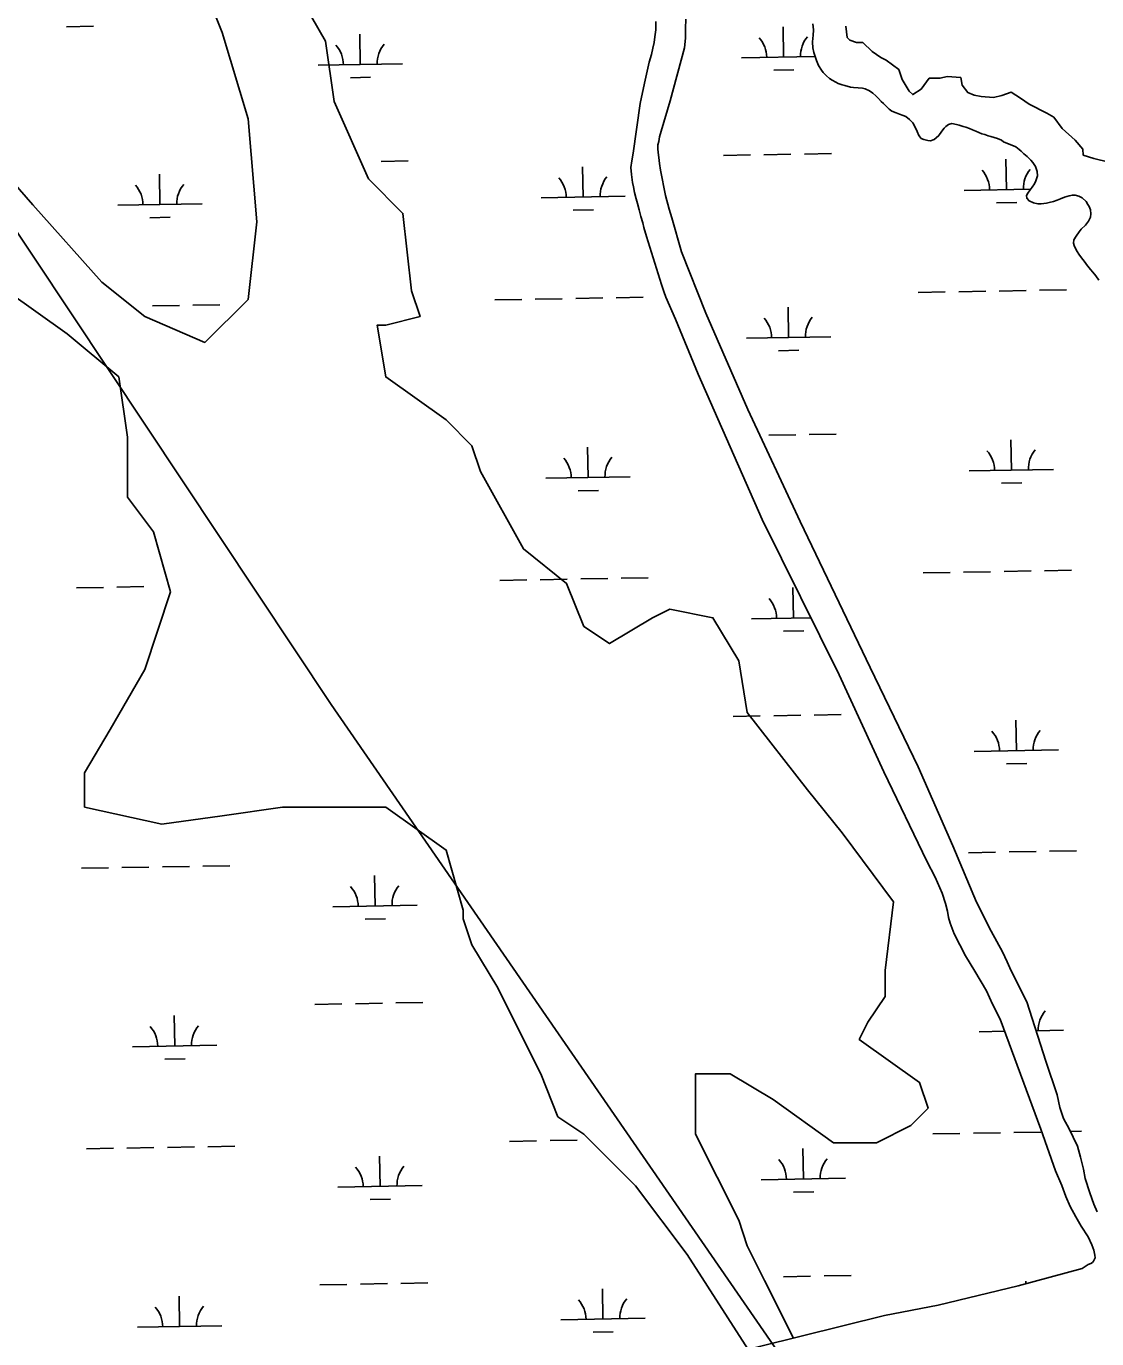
# Model space of a CAD drawing. Extents: x 3903937 to 3942190, y 260677 to 286651.
# Drawn here: x 3935910 to 3937179, y 267207 to 268763 of the extents above; entities that cross this region are included whole.
import ezdxf

# ---------------------------------------------------------------- set-up
doc = ezdxf.new("R2010")
doc.units = 0
for name, color, linetype in [('V-RIVR-EDGE', 7, 'Continuous'), ('V-TOPO-SHOR', 7, 'Continuous'), ('V-UTIL-LINE', 7, 'Continuous'), ('V-WETL-SWMP', 7, 'Continuous')]:
    doc.layers.add(name, color=color, linetype=linetype)

msp = doc.modelspace()

# ---------------------------------------------------------------- linework, layer by layer
at = {"layer": 'V-RIVR-EDGE'}
msp.add_lwpolyline([(3936881.3, 268763.5), (3936883.1, 268749.9), (3936886.1, 268746.9), (3936893.8, 268744), (3936901.5, 268744), (3936912.7, 268733.3), (3936922.8, 268726.2), (3936929.3, 268723.2), (3936944.1, 268712), (3936948.3, 268700.1), (3936956.6, 268686.5), (3936960.7, 268682.3), (3936970.8, 268688.8), (3936980.3, 268701.9), (3936993.3, 268701.9), (3937001.6, 268703.7), (3937017.6, 268702.5), (3937019.4, 268693.6), (3937025.9, 268684.7), (3937033.6, 268681.7), (3937041.9, 268679.9), (3937056.2, 268678.8), (3937066.2, 268681.1), (3937077.5, 268685.3), (3937088.2, 268678.2), (3937098.8, 268671.1), (3937119.6, 268660.4), (3937127.9, 268655.7), (3937137.9, 268642), (3937153.3, 268628.4), (3937162.2, 268617.7), (3937162.8, 268610.6), (3937175.3, 268606.5), (3937193.1, 268602.3)], dxfattribs=at)
at = {"layer": 'V-TOPO-SHOR'}
for points in [[(3935846.1, 268633.4), (3935917.6, 268551.7), (3935999.2, 268459.9), (3936050.2, 268419.1), (3936121.6, 268388.4), (3936172.7, 268439.5), (3936182.9, 268531.3), (3936172.7, 268653.8), (3936142.1, 268755.8), (3936101.2, 268857.8)], [(3936223.7, 268817), (3936264.5, 268745.6), (3936274.7, 268674.2), (3936315.5, 268582.3), (3936356.3, 268541.5), (3936366.5, 268449.7), (3936376.7, 268419.1), (3936335.9, 268408.9), (3936325.7, 268408.9), (3936335.9, 268347.6), (3936407.4, 268296.6), (3936438, 268266), (3936448.2, 268235.4), (3936499.2, 268143.5), (3936550.2, 268102.7), (3936570.6, 268051.7), (3936601.2, 268031.3), (3936652.3, 268061.9), (3936672.7, 268072.1), (3936723.7, 268061.9), (3936754.3, 268010.9), (3936764.5, 267949.7), (3936835.9, 267857.8), (3936876.8, 267806.8), (3936938, 267725.2), (3936927.8, 267643.5), (3936927.8, 267612.9), (3936907.4, 267582.3), (3936897.2, 267561.9), (3936968.6, 267510.9), (3936978.8, 267480.3), (3936958.4, 267459.9), (3936917.6, 267439.4), (3936866.6, 267439.4), (3936795.1, 267490.5), (3936744.1, 267521.1), (3936723.7, 267521.1), (3936703.3, 267521.1), (3936703.3, 267449.7), (3936754.3, 267347.6), (3936764.5, 267317), (3936784.9, 267276.2), (3936819.2, 267207.6)], [(3936674.9, 268536.4), (3936671.9, 268546.3), (3936667.4, 268562.6), (3936661.7, 268592.9), (3936660.4, 268600.5), (3936659.5, 268607.9), (3936658.9, 268613.7), (3936658.5, 268618.2), (3936658.6, 268622.7), (3936659.6, 268626.9), (3936660.6, 268632.1), (3936662.6, 268639.1), (3936673.1, 268675), (3936689.9, 268737.9), (3936691.1, 268749.3), (3936691.3, 268760.9), (3936691.5, 268771.7)], [(3937168.6, 267294.8), (3937171.9, 267296.3), (3937173.7, 267297.5), (3937175, 267299.1), (3937176.3, 267301.2), (3937176.8, 267302.7), (3937176.5, 267306), (3937175.2, 267311.9), (3937173.1, 267318.3), (3937168.5, 267327.6), (3937160.4, 267340.6), (3937154.1, 267351.6), (3937147.3, 267363.9), (3937142, 267375.7), (3937137.3, 267388.6), (3937130, 267406.2), (3937112.5, 267455.3), (3937064.4, 267585.8), (3937055.3, 267603.6), (3937047.9, 267619.6), (3937034.1, 267642.8), (3937023, 267661.2), (3937009.8, 267687.3), (3937005, 267699.7), (3937003.1, 267706.6), (3937002, 267714.1), (3936999.3, 267723.2), (3936995.7, 267735.4), (3936987.1, 267754.5), (3936977.5, 267773.3), (3936926.3, 267879.4), (3936873.3, 267994.1), (3936782, 268178.5), (3936706.1, 268350.9), (3936679.3, 268415.9), (3936668.1, 268442.2), (3936665.6, 268449), (3936662.8, 268457), (3936656.8, 268476.1), (3936644.9, 268514.2), (3936641.9, 268524.9), (3936640.5, 268530.4), (3936638.4, 268537.6), (3936636.3, 268545.8), (3936634.4, 268553.1), (3936632.6, 268558.9), (3936630.8, 268566.3), (3936629.7, 268573), (3936628.6, 268578), (3936627.1, 268587.6), (3936626.6, 268596), (3936627.5, 268603.7), (3936629.2, 268612.8), (3936637.6, 268671.8), (3936642.7, 268695.8), (3936648, 268720.8), (3936650.8, 268729.9), (3936652.7, 268737.3), (3936654.3, 268744.3), (3936655, 268750.8), (3936656.2, 268759.1), (3936656.2, 268769)], [(3937179.3, 267357.5), (3937175.2, 267366.7), (3937170.5, 267379.8), (3937165.2, 267396.8), (3937162.9, 267407.9), (3937159.5, 267422.4), (3937155.8, 267435.4), (3937150.9, 267446), (3937146.1, 267455.8), (3937139.5, 267468.1), (3937135, 267481.2), (3937131.7, 267496.3), (3937118.6, 267536), (3937095.8, 267606.4), (3937077.5, 267643.2), (3937072.7, 267654.1), (3937066.9, 267665.6), (3937060.4, 267678), (3937053.8, 267690.2), (3937036.3, 267724.7), (3937008, 267791.4), (3936967.1, 267885.1), (3936910.2, 268003.1), (3936827, 268176), (3936765.1, 268308.9), (3936715.2, 268423), (3936686.7, 268495.9), (3936674.9, 268536.4)], [(3936765.5, 267194.2), (3936693.1, 267306.8), (3936631.9, 267388.4), (3936601.2, 267419), (3936570.6, 267449.7), (3936540, 267470.1), (3936519.6, 267521.1), (3936489, 267582.3), (3936468.6, 267623.1), (3936438, 267674.1), (3936427.8, 267704.8), (3936427.8, 267715), (3936407.4, 267786.4), (3936335.9, 267837.4), (3936325.7, 267837.4), (3936213.5, 267837.4), (3936142.1, 267827.2), (3936070.6, 267817), (3935978.8, 267837.4), (3935978.8, 267878.2), (3936009.4, 267929.3), (3936050.2, 268000.7), (3936080.8, 268092.5), (3936060.4, 268164), (3936029.8, 268204.8), (3936029.8, 268276.2), (3936019.6, 268347.6), (3935958.4, 268398.7), (3935886.9, 268449.7)], [(3937168.6, 267294.8), (3937161.5, 267290.2), (3937085.7, 267269.7), (3936990.6, 267246.7), (3936927.3, 267234.5), (3936729.7, 267185.3)]]:
    msp.add_lwpolyline(points, dxfattribs=at)
at = {"layer": 'V-UTIL-LINE'}
msp.add_lwpolyline([(3921517.4, 284435.9), (3929017.8, 277413.5), (3932265.6, 273984.1), (3936271.1, 267959.1), (3937259.2, 266527.6)], dxfattribs=at)
at = {"layer": 'V-WETL-SWMP'}
for p, q in [((3935957.6, 268762.7), (3935989.6, 268763.3)), ((3936807.5, 268726.9), (3936806.9, 268762.9)), ((3936305.7, 268718.1), (3936305.1, 268754.1)), ((3936757.5, 268726), (3936844.8, 268727.6)), ((3936255.7, 268717.2), (3936355.7, 268719)), ((3936795.8, 268711.3), (3936819.8, 268711.7)), ((3936294, 268702.4), (3936318, 268702.9)), ((3936330.3, 268603.1), (3936362.3, 268603.6)), ((3936736.2, 268610.2), (3936768.2, 268610.8)), ((3936784.2, 268611), (3936816.2, 268611.6)), ((3936832.2, 268611.9), (3936864.2, 268612.5)), ((3937071.8, 268569.7), (3937071.2, 268605.7)), ((3936068.1, 268552), (3936067.5, 268588)), ((3936570, 268560.8), (3936569.3, 268596.8)), ((3937021.8, 268568.8), (3937100.4, 268570.2)), ((3936018.1, 268551.1), (3936118.1, 268552.9)), ((3936520, 268560), (3936619.9, 268561.7)), ((3937060.1, 268554), (3937084.1, 268554.5)), ((3936056.4, 268536.4), (3936080.4, 268536.8)), ((3936558.2, 268545.2), (3936582.2, 268545.6)), ((3936967.1, 268447.7), (3936999.1, 268448.3)), ((3937015.1, 268448.6), (3937047.1, 268449.1)), ((3937063.1, 268449.4), (3937095.1, 268450)), ((3937111, 268450.3), (3937143, 268450.8)), ((3936059.4, 268431.8), (3936091.4, 268432.3)), ((3936107.4, 268432.6), (3936139.4, 268433.2)), ((3936465.2, 268438.9), (3936497.2, 268439.5)), ((3936513.2, 268439.7), (3936545.2, 268440.3)), ((3936561.2, 268440.6), (3936593.2, 268441.2)), ((3936609.2, 268441.4), (3936641.2, 268442)), ((3936813.4, 268394.3), (3936812.8, 268430.3)), ((3936763.4, 268393.4), (3936863.4, 268395.2)), ((3936801.7, 268378.6), (3936825.7, 268379.1)), ((3936790, 268278.4), (3936822, 268279)), ((3936838, 268279.3), (3936870, 268279.8)), ((3937077.6, 268237), (3937077, 268273)), ((3936575.8, 268228.2), (3936575.2, 268264.2)), ((3936525.8, 268227.3), (3936625.8, 268229.1)), ((3937027.6, 268236.2), (3937127.6, 268237.9)), ((3936564.1, 268212.6), (3936588.1, 268213)), ((3937065.9, 268221.4), (3937089.9, 268221.8)), ((3937020.9, 268116), (3937052.9, 268116.5)), ((3937068.9, 268116.8), (3937100.9, 268117.4)), ((3937116.9, 268117.6), (3937148.9, 268118.2)), ((3936471.1, 268106.3), (3936503.1, 268106.8)), ((3936519.1, 268107.1), (3936551.1, 268107.7)), ((3936567.1, 268108), (3936599.1, 268108.5)), ((3936615.1, 268108.8), (3936647.1, 268109.4)), ((3936972.9, 268115.1), (3937004.9, 268115.7)), ((3935969.3, 268097.4), (3936001.3, 268098)), ((3936017.3, 268098.3), (3936049.3, 268098.9)), ((3936819.3, 268061.7), (3936818.6, 268097.7)), ((3936769.3, 268060.8), (3936839.7, 268062)), ((3936807.5, 268046), (3936831.5, 268046.4)), ((3936747.9, 267945), (3936779.9, 267945.5)), ((3936795.9, 267945.8), (3936827.9, 267946.4)), ((3936843.9, 267946.6), (3936875.9, 267947.2)), ((3937083.5, 267904.4), (3937082.9, 267940.4)), ((3937033.5, 267903.5), (3937133.5, 267905.3)), ((3937071.8, 267888.8), (3937095.8, 267889.2)), ((3937026.8, 267783.3), (3937058.8, 267783.9)), ((3937074.8, 267784.2), (3937106.8, 267784.7)), ((3937122.8, 267785), (3937154.8, 267785.6)), ((3935975.1, 267764.8), (3936007.1, 267765.4)), ((3936023.1, 267765.7), (3936055.1, 267766.2)), ((3936071.1, 267766.5), (3936103.1, 267767.1)), ((3936119.1, 267767.4), (3936151.1, 267767.9)), ((3936323.3, 267720.2), (3936322.6, 267756.2)), ((3936273.3, 267719.3), (3936373.3, 267721.1)), ((3936311.5, 267704.6), (3936335.5, 267705)), ((3936251.9, 267603.5), (3936283.9, 267604.1)), ((3936299.9, 267604.3), (3936331.9, 267604.9)), ((3936347.9, 267605.2), (3936379.9, 267605.7)), ((3936085.7, 267554.1), (3936085.1, 267590.1)), ((3937106.9, 267572.1), (3937139.3, 267572.7)), ((3937039.4, 267570.9), (3937069.7, 267571.5)), ((3936035.7, 267553.3), (3936135.7, 267555)), ((3936074, 267538.5), (3936098, 267538.9)), ((3936984.6, 267449.9), (3937016.6, 267450.4)), ((3937032.6, 267450.7), (3937064.6, 267451.3)), ((3937080.6, 267451.6), (3937112.6, 267452.1)), ((3937147.6, 267452.7), (3937160.6, 267453)), ((3935981, 267432.2), (3936013, 267432.8)), ((3936029, 267433), (3936061, 267433.6)), ((3936077, 267433.9), (3936109, 267434.5)), ((3936125, 267434.7), (3936156.9, 267435.3)), ((3936482.8, 267441), (3936514.8, 267441.6)), ((3936530.8, 267441.9), (3936562.8, 267442.4)), ((3936831, 267396.4), (3936830.3, 267432.4)), ((3936329.1, 267387.6), (3936328.5, 267423.6)), ((3936279.1, 267386.7), (3936379.1, 267388.5)), ((3936781, 267395.5), (3936881, 267397.3)), ((3936317.4, 267371.9), (3936341.4, 267372.4)), ((3936819.2, 267380.8), (3936843.2, 267381.2)), ((3936807.6, 267280.5), (3936839.6, 267281.1)), ((3936855.6, 267281.4), (3936887.6, 267282)), ((3936257.8, 267270.9), (3936289.8, 267271.4)), ((3936305.8, 267271.7), (3936337.8, 267272.3)), ((3936353.8, 267272.6), (3936385.7, 267273.1)), ((3936593.4, 267230.3), (3936592.7, 267266.3)), ((3937094.6, 267272.1), (3937094.6, 267275.2)), ((3936091.5, 267221.5), (3936090.9, 267257.5)), ((3936543.4, 267229.5), (3936643.4, 267231.2)), ((3936041.6, 267220.6), (3936141.5, 267222.4)), ((3936581.6, 267214.7), (3936605.6, 267215.1))]:
    msp.add_line(p, q, dxfattribs=at)
for points in [[(3937095.8, 267606.4), (3937077.5, 267643.2), (3937072.7, 267654.1), (3937066.9, 267665.6), (3937060.4, 267678), (3937053.8, 267690.2), (3937036.2, 267724.7), (3937008, 267791.4), (3936967.1, 267885.1), (3936910.2, 268003.1), (3936827, 268176), (3936765.1, 268308.9), (3936715.2, 268423), (3936686.7, 268495.9), (3936674.9, 268536.4), (3936671.9, 268546.3), (3936667.4, 268562.6), (3936661.7, 268592.9), (3936660.4, 268600.5), (3936659.5, 268607.9), (3936658.9, 268613.7), (3936658.5, 268618.2), (3936658.6, 268622.7), (3936659.6, 268626.9), (3936660.6, 268632.1), (3936662.6, 268639.1), (3936673.1, 268675), (3936689.9, 268737.9), (3936691.1, 268749.3), (3936691.3, 268760.9), (3936691.5, 268771.7)], [(3936656.2, 268769), (3936656.2, 268759.1), (3936655, 268750.8), (3936654.3, 268744.3), (3936652.7, 268737.3), (3936650.8, 268729.9), (3936648, 268720.8), (3936642.7, 268695.8), (3936637.6, 268671.8), (3936629.2, 268612.8), (3936627.5, 268603.7), (3936626.6, 268596), (3936627.1, 268587.6), (3936628.6, 268578), (3936629.7, 268573), (3936630.8, 268566.3), (3936632.6, 268558.9), (3936634.4, 268553.1), (3936636.3, 268545.8), (3936638.4, 268537.6), (3936640.5, 268530.4), (3936641.9, 268524.9), (3936644.9, 268514.2), (3936656.8, 268476.1), (3936662.8, 268457), (3936665.6, 268449), (3936668.1, 268442.2), (3936679.3, 268415.9), (3936706.1, 268350.9), (3936782, 268178.5), (3936873.3, 267994.1), (3936926.3, 267879.4), (3936977.5, 267773.3), (3936987.1, 267754.5), (3936995.7, 267735.4), (3936999.3, 267723.2), (3937002, 267714.1), (3937003.1, 267706.6), (3937005, 267699.7), (3937009.8, 267687.3), (3937023, 267661.2), (3937034.1, 267642.8), (3937047.9, 267619.6), (3937055.3, 267603.6), (3937064.4, 267585.8), (3937112.5, 267455.3), (3937130, 267406.2), (3937137.3, 267388.6), (3937142, 267375.7), (3937147.3, 267363.9), (3937154.1, 267351.6), (3937160.4, 267340.6), (3937168.5, 267327.6), (3937173.1, 267318.3), (3937175.2, 267311.9), (3937176.5, 267306), (3937176.8, 267302.7), (3937176.3, 267301.2), (3937175, 267299.1), (3937173.7, 267297.5), (3937171.9, 267296.3), (3937168.6, 267294.8), (3937161.5, 267290.2), (3937085.7, 267269.7), (3936990.6, 267246.7), (3936927.3, 267234.5), (3936729.7, 267185.3)], [(3936842.1, 268766.3), (3936843, 268759.2), (3936842.6, 268752.5), (3936842.2, 268749.2), (3936841.9, 268744.4), (3936842.1, 268737.8), (3936843.3, 268732.3), (3936844.4, 268728.8), (3936846.5, 268722.9), (3936849.1, 268716.8), (3936852.4, 268711.4), (3936854.6, 268708.6), (3936858.4, 268704.7), (3936862.1, 268701.5), (3936865, 268699.5), (3936869.3, 268697.1), (3936872.4, 268695.7), (3936877, 268694), (3936880, 268693), (3936886.9, 268691.2), (3936890.6, 268690.6), (3936895.9, 268690.5), (3936900.9, 268690.1)], [(3936900.9, 268690.1), (3936904.4, 268689.1), (3936909.3, 268687), (3936913.4, 268684.1), (3936916.7, 268680.9), (3936919.9, 268677.7), (3936923.3, 268674.3), (3936925.9, 268671.7), (3936929.5, 268668.3), (3936932.8, 268665.2), (3936936, 268662.6), (3936940.8, 268660.6), (3936945, 268659.2), (3936949.1, 268657.7), (3936952.5, 268656.3), (3936956.9, 268653), (3936960.6, 268648.8), (3936963.5, 268643.7), (3936965.9, 268638.4), (3936967.7, 268634), (3936970.7, 268630.3), (3936973.7, 268629), (3936978.6, 268627.8), (3936981.6, 268627.6), (3936985.9, 268628.9), (3936988.3, 268630.9), (3936991.4, 268634), (3936995.2, 268638.9), (3936997.8, 268642.4), (3936999.9, 268644.7), (3937003, 268647), (3937007.1, 268648), (3937012.5, 268647), (3937015.7, 268646.2), (3937020.6, 268644.7), (3937023.5, 268643.7), (3937028, 268642), (3937031.3, 268640.7), (3937035.6, 268639), (3937039, 268637.3), (3937042.4, 268636), (3937046.1, 268634.9), (3937050.1, 268633.6), (3937053.1, 268632.8), (3937057.1, 268631.6), (3937061.2, 268630.2), (3937065.9, 268628.3), (3937068.4, 268626.3), (3937073, 268624.3), (3937078.2, 268622.2), (3937082.8, 268620.4), (3937086.9, 268617.2), (3937089.3, 268615.3), (3937092.5, 268612.2), (3937096.3, 268608.9), (3937100.7, 268604.5), (3937103.2, 268601.7), (3937106.3, 268597.1), (3937108.3, 268591.3), (3937108.5, 268585.9), (3937106.7, 268580.2), (3937104.8, 268576.6), (3937102.1, 268572.4), (3937099.9, 268569.4), (3937097.1, 268565.5), (3937095.6, 268562.5), (3937095.8, 268559.5), (3937098.5, 268556.2), (3937103.8, 268554), (3937108.9, 268552.9), (3937112.9, 268553), (3937119.1, 268553.7), (3937122.5, 268554.4), (3937127.4, 268555.6), (3937132, 268557.1), (3937135.9, 268558.8), (3937140.5, 268560.6), (3937146, 268562.3), (3937150, 268563.1), (3937153, 268563.1), (3937157.5, 268561.9), (3937161.6, 268559.9), (3937166.1, 268555.6), (3937168.4, 268552.2), (3937169.9, 268549.5), (3937171.2, 268545.6), (3937171.9, 268541), (3937171.2, 268537.1), (3937169, 268532.4), (3937165.3, 268527.7), (3937160.4, 268522.8), (3937157.9, 268519.5), (3937154.3, 268514.5), (3937151.8, 268510), (3937151.3, 268506.3), (3937152.2, 268503.2), (3937154.6, 268497.6), (3937158.4, 268492), (3937162.3, 268486.6), (3937164.9, 268483.4), (3937166.8, 268481)], [(3937166.8, 268481), (3937171.3, 268475.1), (3937174.1, 268471.8), (3937177.6, 268467.3), (3937181.3, 268462.3)], [(3937179.3, 267357.5), (3937175.2, 267366.7), (3937170.5, 267379.8), (3937165.2, 267396.8), (3937162.9, 267407.9), (3937159.5, 267422.4), (3937155.8, 267435.4), (3937150.9, 267446), (3937146.1, 267455.8), (3937139.5, 267468.1), (3937135, 267481.2), (3937131.7, 267496.3), (3937118.6, 267536), (3937095.8, 267606.4)]]:
    msp.add_lwpolyline(points, dxfattribs=at)
for centre, start, end in [((3936250.5, 268717.6), 0.2366, 41.7802), ((3936360.9, 268719.5), 140.2366, 181.7802), ((3936752.3, 268726.4), 0.2366, 41.7802), ((3936862.8, 268728.4), 140.2366, 181.7802), ((3936514.7, 268560.3), 0.2366, 41.7802), ((3936625.2, 268562.3), 140.2366, 181.7802), ((3937016.5, 268569.2), 0.2366, 41.7802), ((3937127, 268571.1), 140.2366, 181.7802), ((3936012.9, 268551.5), 0.2366, 41.7802), ((3936123.4, 268553.4), 140.2366, 181.7802), ((3936758.2, 268393.8), 0.2366, 41.7802), ((3936868.6, 268395.7), 140.2366, 181.7802), ((3937022.4, 268236.5), 0.2366, 41.7802), ((3937132.9, 268238.5), 140.2366, 181.7802), ((3936520.6, 268227.7), 0.2366, 41.7802), ((3936631, 268229.7), 140.2366, 181.7802), ((3936764, 268061.2), 0.2366, 41.7802), ((3936874.5, 268063.1), 180.3201, 181.7802), ((3937028.3, 267903.9), 0.2366, 41.7802), ((3937138.7, 267905.9), 140.2366, 181.7802), ((3936268, 267719.7), 0.2366, 41.7802), ((3936378.5, 267721.6), 140.2366, 181.7802), ((3937144.6, 267573.2), 140.2366, 181.7802), ((3936030.4, 267553.6), 0.2366, 41.7802), ((3936140.9, 267555.6), 140.2366, 181.7802), ((3937034.1, 267571.3), 0.2366, 1.6191), ((3936775.7, 267395.9), 0.2366, 41.7802), ((3936886.2, 267397.9), 140.2366, 181.7802), ((3936273.9, 267387.1), 0.2366, 41.7802), ((3936384.4, 267389), 140.2366, 181.7802), ((3936146.8, 267223), 140.2366, 181.7802), ((3936538.1, 267229.8), 0.2366, 41.7802), ((3936648.6, 267231.8), 140.2366, 181.7802), ((3936036.3, 267221), 0.2366, 41.7802)]:
    msp.add_arc(centre, 35.2, start, end, dxfattribs=at)

doc.saveas('drawing.dxf')
